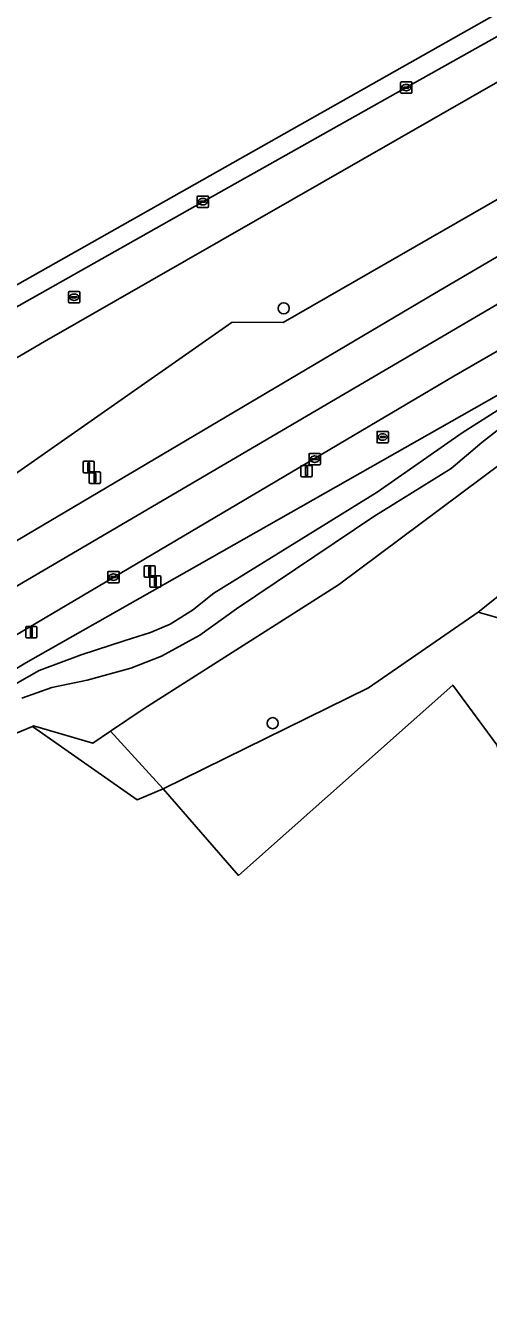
# Model space of a CAD drawing. Extents: x 162879 to 165540, y 384011 to 385181.
# Drawn here: x 163546.4 to 163587.2, y 384532.4 to 384643.9 of the extents above; entities that cross this region are included whole.
import ezdxf

# ---------------------------------------------------------------- set-up
doc = ezdxf.new("R2010")
doc.units = 0
for name, color, linetype in [('IMGEO_Berm_groen', 7, 'Continuous'), ('IMGEO_Boom', 7, 'Continuous'), ('IMGEO_Grasland_agrarisch', 7, 'Continuous'), ('IMGEO_Groenvoorziening', 7, 'Continuous'), ('IMGEO_Kolk', 7, 'Continuous'), ('IMGEO_Lichtmast', 7, 'Continuous'), ('IMGEO_Loofbos', 7, 'Continuous'), ('IMGEO_Oever', 7, 'Continuous'), ('IMGEO_Rijbaan_regionaal_gesloten', 7, 'Continuous'), ('IMGEO_Rioolput', 7, 'Continuous'), ('IMGEO_Verkeersbordpaal', 7, 'Continuous'), ('IMGEO_Waterloop', 7, 'Continuous')]:
    doc.layers.add(name, color=color, linetype=linetype)

msp = doc.modelspace()

# ---------------------------------------------------------------- linework, layer by layer
at = {"layer": 'IMGEO_Berm_groen'}
for points in [[(163645.56, 384661.26), (163686.54, 384684.98), (163686.81, 384686.29), (163689.39, 384698.58), (163689.66, 384699.88), (163684.21, 384696.82), (163666.27, 384686.81), (163648.28, 384676.74), (163630.3, 384666.69), (163614.1, 384657.62), (163597.91, 384648.53), (163579.95, 384638.44), (163562.02, 384628.39), (163545.84, 384619.24), (163530.43, 384610.54), (163529.66, 384610.1), (163512.63, 384600.42), (163500, 384593.26), (163480.31, 384582.09), (163463.28, 384572.44), (163447.16, 384563.2)], [(163353.26, 384484.91), (163378.88, 384500), (163500, 384571.65), (163511.91, 384578.65), (163540.1, 384595.31), (163582.45, 384620.32), (163604.63, 384633.3), (163605.88, 384634.03), (163607.57, 384635.13), (163643.89, 384660.19)], [(163378.63, 384521.33), (163404.48, 384536), (163407.91, 384535.21), (163426.45, 384541.49), (163485.44, 384571.92), (163489.38, 384582.36), (163520.67, 384600.07), (163532.64, 384607.06), (163548.08, 384616.08), (163619.51, 384657), (163621.14, 384653.38), (163616, 384648.15), (163607.16, 384642.74), (163598.58, 384634.69), (163569.11, 384617.76), (163564.61, 384617.78), (163539.14, 384600), (163510.29, 384581.32), (163511.13, 384579.94), (163414.38, 384522.86)]]:
    msp.add_lwpolyline(points, dxfattribs=at)
at = {"layer": 'IMGEO_Boom'}
for centre in [(163569.15, 384619), (163568.18, 384582.47)]:
    msp.add_circle(centre, 0.489, dxfattribs=at)
at = {"layer": 'IMGEO_Grasland_agrarisch'}
msp.add_lwpolyline([(163588.13, 384591.71), (163586.27, 384592.26), (163576.61, 384585.58), (163558.53, 384576.69), (163565.17, 384569.06), (163584.05, 384585.82), (163587.94, 384580.57), (163588.14, 384579.91), (163590.37, 384572.48), (163593.4, 384574.72), (163594.09, 384577.71)], close=True, dxfattribs=at)
at = {"layer": 'IMGEO_Groenvoorziening'}
for points in [[(163409.01, 384506.58), (163425.59, 384516.6), (163474.87, 384545.83), (163522.58, 384573.64), (163545.3, 384587.12), (163546.42, 384587.79), (163589, 384611.92), (163597.67, 384616.48), (163610.63, 384624.89), (163616.77, 384627.58), (163623.19, 384631.87), (163636.16, 384637.2), (163638.48, 384638.6)], [(163639.98, 384634.63), (163620.29, 384622.92), (163607.47, 384614.91), (163604.53, 384614.7), (163599.07, 384611.73), (163595.79, 384611.03), (163590.75, 384608.75), (163588.44, 384605.42), (163573.99, 384594.64), (163556.86, 384583.77), (163553.89, 384581.77), (163558.53, 384576.69), (163576.61, 384585.58), (163586.27, 384592.26), (163593.15, 384597.74), (163600.07, 384603.18), (163607.02, 384608.58), (163612.22, 384612.09), (163617.35, 384615.7), (163622.41, 384619.42)], [(163596.73, 384620.34), (163590.47, 384616.68), (163584.15, 384613.03), (163543.93, 384589.28), (163500, 384563.33), (163392.79, 384500), (163356.89, 384478.81), (163202.97, 384387.98), (163138.19, 384350.17), (163091.98, 384323.19), (163060, 384304.83), (163000, 384271.73), (162995.15, 384269.19), (162989.66, 384266.15), (162987.35, 384264.9)], [(163593.15, 384597.74), (163586.27, 384592.26), (163588.13, 384591.71)]]:
    msp.add_lwpolyline(points, dxfattribs=at)
msp.add_lwpolyline([(163547, 384582.18), (163556.22, 384575.73), (163558.53, 384576.69), (163553.89, 384581.77), (163552.32, 384580.71), (163547.1, 384582.23)], close=True, dxfattribs=at)
at = {"layer": 'IMGEO_Kolk'}
for p, q in [((163579.45, 384638.01), (163579.45, 384638.87)), ((163579.52, 384638.94), (163580.38, 384638.94)), ((163579.71, 384638.43), (163579.71, 384638.45)), ((163579.75, 384638.48), (163580.15, 384638.48)), ((163580.15, 384638.4), (163579.75, 384638.4)), ((163579.94, 384638.72), (163579.96, 384638.72)), ((163580.19, 384638.45), (163580.19, 384638.43)), ((163580.45, 384638.87), (163580.45, 384638.01)), ((163580.38, 384637.94), (163579.52, 384637.94)), ((163579.96, 384638.16), (163579.94, 384638.16)), ((163561.52, 384627.96), (163561.52, 384628.81)), ((163561.59, 384628.89), (163562.45, 384628.89)), ((163561.78, 384628.38), (163561.78, 384628.39)), ((163561.82, 384628.43), (163562.22, 384628.43)), ((163562.21, 384628.34), (163561.82, 384628.34)), ((163562.01, 384628.67), (163562.03, 384628.67)), ((163562.26, 384628.39), (163562.26, 384628.38)), ((163562.52, 384628.81), (163562.52, 384627.96)), ((163562.45, 384627.89), (163561.59, 384627.89)), ((163562.03, 384628.11), (163562, 384628.11)), ((163571.38, 384605.29), (163571.38, 384606.15)), ((163571.45, 384606.22), (163572.31, 384606.22)), ((163571.87, 384606), (163571.89, 384606)), ((163572.38, 384606.15), (163572.38, 384605.29)), ((163572.31, 384605.22), (163571.45, 384605.22)), ((163571.64, 384605.71), (163571.64, 384605.73)), ((163571.68, 384605.76), (163572.08, 384605.76)), ((163572.07, 384605.68), (163571.68, 384605.68)), ((163571.89, 384605.44), (163571.86, 384605.44)), ((163572.12, 384605.73), (163572.12, 384605.71)), ((163553.64, 384594.91), (163553.64, 384595.76)), ((163553.72, 384595.83), (163554.57, 384595.83)), ((163553.9, 384595.33), (163553.9, 384595.34)), ((163554.34, 384595.29), (163553.94, 384595.29)), ((163553.95, 384595.38), (163554.34, 384595.38)), ((163554.13, 384595.61), (163554.16, 384595.61)), ((163554.15, 384595.05), (163554.13, 384595.05)), ((163554.39, 384595.34), (163554.39, 384595.33)), ((163554.64, 384595.76), (163554.64, 384594.91)), ((163554.57, 384594.83), (163553.72, 384594.83))]:
    msp.add_line(p, q, dxfattribs=at)
for points in [[(163579.45, 384638.01), (163579.45, 384638.87)], [(163579.52, 384638.94), (163580.38, 384638.94)], [(163580.45, 384638.87), (163580.45, 384638.01)], [(163580.38, 384637.94), (163579.52, 384637.94)], [(163561.52, 384627.96), (163561.52, 384628.81)], [(163561.59, 384628.89), (163562.45, 384628.89)], [(163562.52, 384628.81), (163562.52, 384627.96)], [(163562.45, 384627.89), (163561.59, 384627.89)], [(163571.38, 384605.29), (163571.38, 384606.15)], [(163571.45, 384606.22), (163572.31, 384606.22)], [(163572.38, 384606.15), (163572.38, 384605.29)], [(163572.31, 384605.22), (163571.45, 384605.22)], [(163553.64, 384594.91), (163553.64, 384595.76)], [(163553.72, 384595.83), (163554.57, 384595.83)], [(163554.64, 384595.76), (163554.64, 384594.91)], [(163554.57, 384594.83), (163553.72, 384594.83)]]:
    msp.add_lwpolyline(points, dxfattribs=at)
for centre, radius, start, end in [((163579.53, 384638.86), 0.0765, 91.552, 178.448), ((163579.53, 384638.86), 0.0765, 91.552, 178.448), ((163579.75, 384638.44), 0.0403, 85.8775, 175.7526), ((163579.75, 384638.43), 0.0366, 178.938, 274.7102), ((163580.15, 384638.44), 0.0386, 1.7309, 96.639), ((163580.15, 384638.44), 0.043, 264.8664, 352.4533), ((163580.37, 384638.86), 0.0765, 1.552, 88.448), ((163580.37, 384638.86), 0.0765, 1.552, 88.448), ((163579.53, 384638.02), 0.0765, 181.552, 268.448), ((163579.53, 384638.02), 0.0765, 181.552, 268.448), ((163580.37, 384638.02), 0.0765, 271.552, 358.448), ((163580.37, 384638.02), 0.0765, 271.552, 358.448), ((163561.59, 384628.81), 0.0765, 91.552, 178.448), ((163561.59, 384628.81), 0.0765, 91.552, 178.448), ((163561.82, 384628.39), 0.0403, 85.8775, 175.7526), ((163561.81, 384628.38), 0.0366, 178.938, 274.7102), ((163562.22, 384628.39), 0.043, 264.8664, 352.4533), ((163562.22, 384628.39), 0.0386, 1.7309, 96.639), ((163562.44, 384628.81), 0.0765, 1.552, 88.448), ((163562.44, 384628.81), 0.0765, 1.552, 88.448), ((163561.59, 384627.96), 0.0765, 181.552, 268.448), ((163561.59, 384627.96), 0.0765, 181.552, 268.448), ((163562.44, 384627.96), 0.0765, 271.552, 358.448), ((163562.44, 384627.96), 0.0765, 271.552, 358.448), ((163571.45, 384606.14), 0.0765, 91.552, 178.448), ((163571.45, 384606.14), 0.0765, 91.552, 178.448), ((163572.3, 384606.14), 0.0765, 1.552, 88.448), ((163572.3, 384606.14), 0.0765, 1.552, 88.448), ((163571.45, 384605.3), 0.0765, 181.552, 268.448), ((163571.45, 384605.3), 0.0765, 181.552, 268.448), ((163571.68, 384605.72), 0.0403, 85.8775, 175.7526), ((163571.67, 384605.71), 0.0366, 178.938, 274.7102), ((163572.08, 384605.72), 0.043, 264.8664, 352.4533), ((163572.08, 384605.72), 0.0386, 1.7309, 96.639), ((163572.3, 384605.3), 0.0765, 271.552, 358.448), ((163572.3, 384605.3), 0.0765, 271.552, 358.448), ((163553.72, 384595.76), 0.0765, 91.552, 178.448), ((163553.72, 384595.76), 0.0765, 91.552, 178.448), ((163553.72, 384594.91), 0.0765, 181.552, 268.448), ((163553.72, 384594.91), 0.0765, 181.552, 268.448), ((163553.94, 384595.34), 0.0403, 85.8775, 175.7526), ((163553.94, 384595.33), 0.0366, 178.938, 274.7102), ((163554.35, 384595.34), 0.0386, 1.7309, 96.639), ((163554.34, 384595.33), 0.043, 264.8664, 352.4533), ((163554.57, 384595.76), 0.0765, 1.552, 88.448), ((163554.57, 384595.76), 0.0765, 1.552, 88.448), ((163554.57, 384594.91), 0.0765, 271.552, 358.448), ((163554.57, 384594.91), 0.0765, 271.552, 358.448)]:
    msp.add_arc(centre, radius, start, end, dxfattribs=at)
for centre, major_axis, ratio, start_param, end_param in [((163579.94, 384638.44), (-0.387, 0.002), 0.722429, 4.712389, 7.853982), ((163579.96, 384638.44), (-0.39, 0.002), 0.717154, 1.570796, 4.712389), ((163562.01, 384628.39), (-0.387, 0.002), 0.722429, 4.712389, 7.853982), ((163562.03, 384628.39), (-0.39, 0.002), 0.717154, 1.570796, 4.712389), ((163571.87, 384605.72), (-0.387, 0.002), 0.722429, 4.712389, 7.853982), ((163571.89, 384605.72), (-0.39, 0.002), 0.717154, 1.570796, 4.712389), ((163554.13, 384595.33), (-0.387, 0.002), 0.722429, 4.712389, 7.853982), ((163554.15, 384595.33), (-0.39, 0.002), 0.717154, 1.570796, 4.712389)]:
    msp.add_ellipse(centre, major_axis=major_axis, ratio=ratio, start_param=start_param, end_param=end_param, dxfattribs=at)
at = {"layer": 'IMGEO_Lichtmast'}
for p, q in [((163570.66, 384604.27), (163570.66, 384605.07)), ((163570.66, 384605.07), (163570.66, 384604.27)), ((163570.76, 384605.17), (163571.55, 384605.17)), ((163571.55, 384605.17), (163570.76, 384605.17)), ((163571.65, 384605.07), (163571.65, 384604.27)), ((163571.65, 384604.27), (163571.65, 384605.07)), ((163571.55, 384604.17), (163570.76, 384604.17)), ((163570.76, 384604.17), (163571.55, 384604.17)), ((163546.41, 384590.09), (163546.41, 384590.89)), ((163546.41, 384590.89), (163546.41, 384590.09)), ((163546.51, 384590.99), (163547.3, 384590.99)), ((163547.3, 384590.99), (163546.51, 384590.99)), ((163547.4, 384590.89), (163547.4, 384590.09)), ((163547.4, 384590.09), (163547.4, 384590.89)), ((163547.3, 384589.99), (163546.51, 384589.99)), ((163546.51, 384589.99), (163547.3, 384589.99))]:
    msp.add_line(p, q, dxfattribs=at)
for points in [[(163571.08, 384605.04), (163571.23, 384605.04), (163571.23, 384604.29), (163571.08, 384604.29), (163571.08, 384605.04)], [(163546.83, 384590.86), (163546.98, 384590.86), (163546.98, 384590.11), (163546.83, 384590.11), (163546.83, 384590.86)]]:
    msp.add_lwpolyline(points, dxfattribs=at)
for centre, start, end in [((163570.76, 384605.07), 90, 180), ((163570.76, 384605.07), 90, 180), ((163571.55, 384605.07), 0, 90), ((163571.55, 384605.07), 360, 90), ((163570.76, 384604.27), 180, 270), ((163570.76, 384604.27), 180, 270), ((163571.55, 384604.27), 270, 0), ((163571.55, 384604.27), 270, 0), ((163546.51, 384590.89), 90, 180), ((163546.51, 384590.89), 90, 180), ((163547.3, 384590.89), 0, 90), ((163547.3, 384590.89), 360, 90), ((163546.51, 384590.09), 180, 270), ((163546.51, 384590.09), 180, 270), ((163547.3, 384590.09), 270, 0), ((163547.3, 384590.09), 270, 0)]:
    msp.add_arc(centre, 0.1, start, end, dxfattribs=at)
at = {"layer": 'IMGEO_Loofbos'}
for points in [[(163414.38, 384522.86), (163511.13, 384579.94), (163510.29, 384581.32), (163539.14, 384600), (163564.61, 384617.78), (163569.11, 384617.76), (163598.58, 384634.69), (163607.16, 384642.74), (163616, 384648.15), (163621.14, 384653.38), (163619.51, 384657), (163548.08, 384616.08), (163532.64, 384607.06), (163520.67, 384600.07), (163489.38, 384582.36), (163485.44, 384571.92), (163426.45, 384541.49), (163407.91, 384535.21), (163404.48, 384536), (163378.63, 384521.33)], [(163607.76, 384514.4), (163590.75, 384571.19), (163589.51, 384570.41), (163588.65, 384571.21), (163590.37, 384572.48), (163588.14, 384579.91), (163587.94, 384580.57), (163584.05, 384585.82), (163565.17, 384569.06), (163558.53, 384576.69), (163556.22, 384575.73), (163547, 384582.18), (163543.64, 384580.79), (163535.46, 384575.46), (163521.33, 384567.5), (163521.64, 384552.98), (163500, 384546.05), (163496.94, 384545.07), (163488.41, 384542.34), (163489.71, 384524.81)]]:
    msp.add_lwpolyline(points, dxfattribs=at)
at = {"layer": 'IMGEO_Oever'}
for points in [[(163638.48, 384638.6), (163636.16, 384637.2), (163623.19, 384631.87), (163616.77, 384627.58), (163610.63, 384624.89), (163597.67, 384616.48), (163589, 384611.92), (163546.42, 384587.79), (163545.3, 384587.12), (163522.58, 384573.64), (163474.87, 384545.83), (163425.59, 384516.6), (163409.01, 384506.58)], [(163545.47, 384585.9), (163547.6, 384587.1), (163551.3, 384588.48), (163555.18, 384589.75), (163557.42, 384590.46), (163559.14, 384591.2), (163561.12, 384592.43), (163562.98, 384593.93), (163577.39, 384602.81), (163584.86, 384608.04), (163588.03, 384610.02), (163590.8, 384611.59), (163594.46, 384613.41), (163598.93, 384615.54), (163603.94, 384618.68), (163608.34, 384621.4), (163611.89, 384623.08), (163615.47, 384624.8), (163618.42, 384626.74), (163623.57, 384629.88), (163626.23, 384631.37), (163631.27, 384634.06), (163636.15, 384636.23), (163638.58, 384637.61)], [(163573.99, 384594.64), (163588.44, 384605.42), (163590.75, 384608.75), (163595.79, 384611.03), (163599.07, 384611.73), (163604.53, 384614.7), (163607.47, 384614.91), (163620.29, 384622.92), (163639.98, 384634.63)], [(163589.04, 384609.09), (163586.61, 384607.18), (163583.89, 384604.9), (163577.1, 384600.68), (163565, 384592.55), (163561.75, 384590.23), (163558.39, 384588.36), (163555.67, 384587.32), (163551.82, 384586.27), (163548.72, 384585.6), (163546.07, 384584.67)], [(163413.06, 384504.27), (163435.36, 384517.78), (163444.42, 384523.86), (163446.23, 384525.44), (163458.62, 384531.74), (163469.31, 384538.43), (163472.33, 384541.02), (163477.59, 384543.22), (163488.36, 384549.64), (163490.89, 384552.2), (163496.03, 384555.17), (163498.49, 384555.31), (163520.41, 384566.98), (163521.33, 384567.5), (163535.46, 384575.46), (163543.64, 384580.79), (163547, 384582.18), (163547.1, 384582.23), (163552.32, 384580.71), (163553.89, 384581.77), (163556.86, 384583.77), (163573.99, 384594.64)]]:
    msp.add_lwpolyline(points, dxfattribs=at)
at = {"layer": 'IMGEO_Rijbaan_regionaal_gesloten'}
for points in [[(163447.16, 384563.2), (163463.28, 384572.44), (163480.31, 384582.09), (163500, 384593.26), (163512.63, 384600.42), (163529.66, 384610.1), (163530.43, 384610.54), (163545.84, 384619.24), (163562.02, 384628.39), (163579.95, 384638.44), (163597.91, 384648.53), (163614.1, 384657.62), (163630.3, 384666.69), (163648.28, 384676.74), (163666.27, 384686.81), (163684.21, 384696.82), (163689.66, 384699.88), (163700.35, 384705.88), (163699.55, 384707.36), (163667.11, 384689.65), (163488.66, 384588.94), (163262.49, 384457.04)], [(163608.36, 384626.86), (163606.44, 384630.17), (163571.15, 384609.52), (163543.49, 384593.29), (163485.37, 384558.99), (163419.49, 384520.12), (163363.33, 384486.97), (163354.96, 384482.04), (163356.89, 384478.81), (163392.79, 384500)], [(163392.79, 384500), (163500, 384563.33), (163543.93, 384589.28), (163584.15, 384613.03), (163590.47, 384616.68), (163596.73, 384620.34)]]:
    msp.add_lwpolyline(points, dxfattribs=at)
msp.add_lwpolyline([(163606.44, 384630.17), (163604.63, 384633.3), (163582.45, 384620.32), (163540.1, 384595.31), (163511.91, 384578.65), (163500, 384571.65), (163378.88, 384500), (163353.26, 384484.91), (163354.96, 384482.04), (163363.33, 384486.97), (163419.49, 384520.12), (163485.37, 384558.99), (163543.49, 384593.29), (163571.15, 384609.52)], close=True, dxfattribs=at)
at = {"layer": 'IMGEO_Rioolput'}
for p, q in [((163550.18, 384619.55), (163550.18, 384620.41)), ((163550.25, 384620.48), (163551.1, 384620.48)), ((163551.1, 384619.48), (163550.25, 384619.48)), ((163550.43, 384619.97), (163550.43, 384619.99)), ((163550.87, 384619.94), (163550.47, 384619.94)), ((163550.48, 384620.02), (163550.87, 384620.02)), ((163550.66, 384620.26), (163550.69, 384620.26)), ((163550.69, 384619.7), (163550.66, 384619.7)), ((163550.92, 384619.99), (163550.92, 384619.97)), ((163551.18, 384620.41), (163551.18, 384619.55)), ((163577.37, 384607.24), (163577.37, 384608.09)), ((163577.44, 384608.17), (163578.29, 384608.17)), ((163578.29, 384607.17), (163577.44, 384607.17)), ((163577.63, 384607.66), (163577.63, 384607.67)), ((163577.67, 384607.71), (163578.07, 384607.71)), ((163578.06, 384607.62), (163577.67, 384607.62)), ((163577.88, 384607.39), (163577.85, 384607.39)), ((163577.86, 384607.95), (163577.88, 384607.95)), ((163578.11, 384607.67), (163578.11, 384607.66)), ((163578.37, 384608.09), (163578.37, 384607.24))]:
    msp.add_line(p, q, dxfattribs=at)
for points in [[(163550.18, 384619.55), (163550.18, 384620.41)], [(163550.25, 384620.48), (163551.1, 384620.48)], [(163551.1, 384619.48), (163550.25, 384619.48)], [(163551.18, 384620.41), (163551.18, 384619.55)], [(163577.37, 384607.24), (163577.37, 384608.09)], [(163577.44, 384608.17), (163578.29, 384608.17)], [(163578.29, 384607.17), (163577.44, 384607.17)], [(163578.37, 384608.09), (163578.37, 384607.24)]]:
    msp.add_lwpolyline(points, dxfattribs=at)
for centre, radius, start, end in [((163550.25, 384620.4), 0.0765, 91.552, 178.448), ((163550.25, 384620.4), 0.0765, 91.552, 178.448), ((163550.25, 384619.56), 0.0765, 181.552, 268.448), ((163550.25, 384619.56), 0.0765, 181.552, 268.448), ((163550.47, 384619.98), 0.0403, 85.8775, 175.7526), ((163550.47, 384619.97), 0.0366, 178.938, 274.7102), ((163550.88, 384619.98), 0.0386, 1.7309, 96.639), ((163550.88, 384619.98), 0.043, 264.8664, 352.4533), ((163551.1, 384620.4), 0.0765, 1.552, 88.448), ((163551.1, 384620.4), 0.0765, 1.552, 88.448), ((163551.1, 384619.56), 0.0765, 271.552, 358.448), ((163551.1, 384619.56), 0.0765, 271.552, 358.448), ((163577.44, 384608.09), 0.0765, 91.552, 178.448), ((163577.44, 384608.09), 0.0765, 91.552, 178.448), ((163577.44, 384607.24), 0.0765, 181.552, 268.448), ((163577.44, 384607.24), 0.0765, 181.552, 268.448), ((163577.67, 384607.67), 0.0403, 85.8775, 175.7526), ((163577.66, 384607.66), 0.0366, 178.938, 274.7102), ((163578.07, 384607.67), 0.043, 264.8664, 352.4533), ((163578.07, 384607.67), 0.0386, 1.7309, 96.639), ((163578.29, 384608.09), 0.0765, 1.552, 88.448), ((163578.29, 384608.09), 0.0765, 1.552, 88.448), ((163578.29, 384607.24), 0.0765, 271.552, 358.448), ((163578.29, 384607.24), 0.0765, 271.552, 358.448)]:
    msp.add_arc(centre, radius, start, end, dxfattribs=at)
for centre, major_axis, ratio, start_param, end_param in [((163550.66, 384619.98), (-0.387, 0.002), 0.722429, 4.712389, 7.853982), ((163550.69, 384619.98), (-0.39, 0.002), 0.717154, 1.570796, 4.712389), ((163577.85, 384607.67), (-0.387, 0.002), 0.722429, 4.712389, 7.853982), ((163577.88, 384607.67), (-0.39, 0.002), 0.717154, 1.570796, 4.712389)]:
    msp.add_ellipse(centre, major_axis=major_axis, ratio=ratio, start_param=start_param, end_param=end_param, dxfattribs=at)
at = {"layer": 'IMGEO_Verkeersbordpaal'}
for p, q in [((163551.46, 384604.63), (163551.46, 384605.43)), ((163551.46, 384605.43), (163551.46, 384604.63)), ((163551.56, 384605.53), (163552.35, 384605.53)), ((163552.35, 384605.53), (163551.56, 384605.53)), ((163552.45, 384605.43), (163552.45, 384604.63)), ((163552.45, 384604.63), (163552.45, 384605.43)), ((163552.35, 384604.53), (163551.56, 384604.53)), ((163551.56, 384604.53), (163552.35, 384604.53)), ((163552.01, 384603.69), (163552.01, 384604.49)), ((163552.01, 384604.49), (163552.01, 384603.69)), ((163552.11, 384604.59), (163552.9, 384604.59)), ((163552.9, 384604.59), (163552.11, 384604.59)), ((163553, 384604.49), (163553, 384603.69)), ((163553, 384603.69), (163553, 384604.49)), ((163552.9, 384603.59), (163552.11, 384603.59)), ((163552.11, 384603.59), (163552.9, 384603.59)), ((163556.84, 384595.44), (163556.84, 384596.24)), ((163556.84, 384596.24), (163556.84, 384595.44)), ((163556.94, 384596.34), (163557.73, 384596.34)), ((163557.73, 384596.34), (163556.94, 384596.34)), ((163557.83, 384596.24), (163557.83, 384595.44)), ((163557.83, 384595.44), (163557.83, 384596.24)), ((163557.73, 384595.34), (163556.94, 384595.34)), ((163556.94, 384595.34), (163557.73, 384595.34)), ((163557.34, 384594.55), (163557.34, 384595.35)), ((163557.34, 384595.35), (163557.34, 384594.55)), ((163557.44, 384595.45), (163558.23, 384595.45)), ((163558.23, 384595.45), (163557.44, 384595.45)), ((163558.33, 384595.35), (163558.33, 384594.55)), ((163558.33, 384594.55), (163558.33, 384595.35)), ((163558.23, 384594.45), (163557.44, 384594.45)), ((163557.44, 384594.45), (163558.23, 384594.45))]:
    msp.add_line(p, q, dxfattribs=at)
for points in [[(163551.88, 384605.41), (163552.03, 384605.41), (163552.03, 384604.66), (163551.88, 384604.66), (163551.88, 384605.41)], [(163552.43, 384604.47), (163552.58, 384604.47), (163552.58, 384603.72), (163552.43, 384603.72), (163552.43, 384604.47)], [(163557.26, 384596.21), (163557.41, 384596.21), (163557.41, 384595.46), (163557.26, 384595.46), (163557.26, 384596.21)], [(163557.76, 384595.33), (163557.91, 384595.33), (163557.91, 384594.58), (163557.76, 384594.58), (163557.76, 384595.33)]]:
    msp.add_lwpolyline(points, dxfattribs=at)
for centre, start, end in [((163551.56, 384605.43), 90, 180), ((163551.56, 384605.43), 90, 180), ((163552.35, 384605.43), 0, 90), ((163552.35, 384605.43), 360, 90), ((163551.56, 384604.63), 180, 270), ((163551.56, 384604.63), 180, 270), ((163552.11, 384604.49), 90, 180), ((163552.11, 384604.49), 90, 180), ((163552.35, 384604.63), 270, 0), ((163552.35, 384604.63), 270, 0), ((163552.9, 384604.49), 0, 90), ((163552.9, 384604.49), 360, 90), ((163552.11, 384603.69), 180, 270), ((163552.11, 384603.69), 180, 270), ((163552.9, 384603.69), 270, 0), ((163552.9, 384603.69), 270, 0), ((163556.94, 384596.24), 90, 180), ((163556.94, 384596.24), 90, 180), ((163557.73, 384596.24), 0, 90), ((163557.73, 384596.24), 360, 90), ((163556.94, 384595.44), 180, 270), ((163556.94, 384595.44), 180, 270), ((163557.44, 384595.35), 90, 180), ((163557.44, 384595.35), 90, 180), ((163557.73, 384595.44), 270, 0), ((163557.73, 384595.44), 270, 0), ((163558.23, 384595.35), 0, 90), ((163558.23, 384595.35), 360, 90), ((163557.44, 384594.55), 180, 270), ((163557.44, 384594.55), 180, 270), ((163558.23, 384594.55), 270, 0), ((163558.23, 384594.55), 270, 0)]:
    msp.add_arc(centre, 0.1, start, end, dxfattribs=at)
at = {"layer": 'IMGEO_Waterloop'}
for points in [[(163638.58, 384637.61), (163636.15, 384636.23), (163631.27, 384634.06), (163626.23, 384631.37), (163623.57, 384629.88), (163618.42, 384626.74), (163615.47, 384624.8), (163611.89, 384623.08), (163608.34, 384621.4), (163603.94, 384618.68), (163598.93, 384615.54), (163594.46, 384613.41), (163590.8, 384611.59), (163588.03, 384610.02), (163584.86, 384608.04), (163577.39, 384602.81), (163562.98, 384593.93), (163561.12, 384592.43), (163559.14, 384591.2), (163557.42, 384590.46), (163555.18, 384589.75), (163551.3, 384588.48), (163547.6, 384587.1), (163545.47, 384585.9)], [(163546.07, 384584.67), (163548.72, 384585.6), (163551.82, 384586.27), (163555.67, 384587.32), (163558.39, 384588.36), (163561.75, 384590.23), (163565, 384592.55), (163577.1, 384600.68), (163583.89, 384604.9), (163586.61, 384607.18), (163589.04, 384609.09)]]:
    msp.add_lwpolyline(points, dxfattribs=at)

doc.saveas('drawing.dxf')
